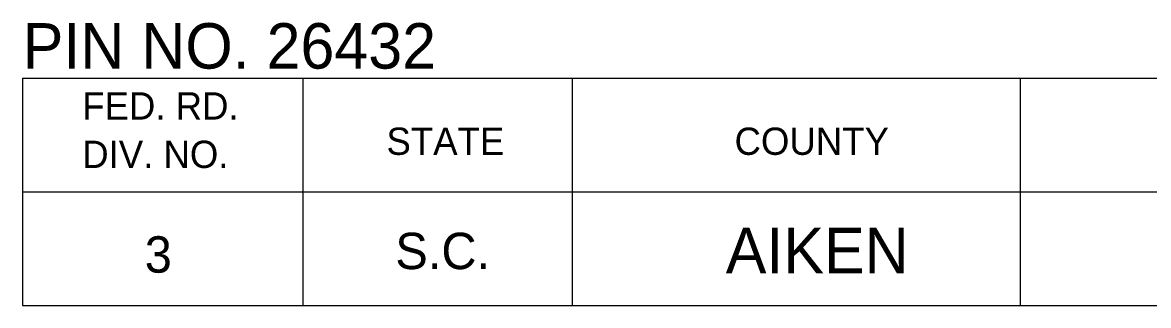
# Model space of a CAD drawing. Extents: x 1000 to 1162, y 999 to 8520.
# Drawn here: x 1133.06 to 1145.41, y 3975.05 to 3978.16 of the extents above; entities that cross this region are included whole.
import ezdxf

# ---------------------------------------------------------------- set-up
doc = ezdxf.new("R2010")
doc.units = 0
doc.layers.add('Level 20', color=7, linetype='Continuous')
doc.layers.add('Level 3', color=7, linetype='Continuous')

msp = doc.modelspace()

# ---------------------------------------------------------------- linework, layer by layer
at = {"layer": 'Level 3'}
for p, q in [((1133.055, 3977.546), (1161.555, 3977.546)), ((1133.055, 3977.546), (1133.055, 3975.046)), ((1133.055, 3977.546), (1161.555, 3977.546)), ((1133.055, 3977.546), (1133.055, 3975.046)), ((1133.055, 3977.546), (1161.555, 3977.546)), ((1133.055, 3977.546), (1133.055, 3975.046)), ((1133.055, 3977.546), (1161.555, 3977.546)), ((1133.055, 3977.546), (1133.055, 3975.046)), ((1133.055, 3977.546), (1161.555, 3977.546)), ((1133.055, 3977.546), (1133.055, 3975.046)), ((1133.055, 3977.546), (1161.555, 3977.546)), ((1133.055, 3977.546), (1133.055, 3975.046)), ((1133.055, 3977.546), (1161.555, 3977.546)), ((1133.055, 3977.546), (1133.055, 3975.046)), ((1133.055, 3977.546), (1161.555, 3977.546)), ((1133.055, 3977.546), (1133.055, 3975.046)), ((1133.055, 3977.546), (1161.555, 3977.546)), ((1133.055, 3977.546), (1133.055, 3975.046)), ((1133.055, 3977.546), (1161.555, 3977.546)), ((1133.055, 3977.546), (1133.055, 3975.046)), ((1133.055, 3977.546), (1161.555, 3977.546)), ((1133.055, 3977.546), (1133.055, 3975.046)), ((1133.055, 3977.546), (1161.555, 3977.546)), ((1133.055, 3977.546), (1133.055, 3975.046)), ((1133.055, 3977.546), (1161.555, 3977.546)), ((1133.055, 3977.546), (1133.055, 3975.046)), ((1133.055, 3977.546), (1161.555, 3977.546)), ((1133.055, 3977.546), (1133.055, 3975.046)), ((1133.055, 3977.546), (1161.555, 3977.546)), ((1133.055, 3977.546), (1133.055, 3975.046)), ((1133.055, 3977.546), (1161.555, 3977.546)), ((1133.055, 3977.546), (1133.055, 3975.046)), ((1133.055, 3977.546), (1161.555, 3977.546)), ((1133.055, 3977.546), (1133.055, 3975.046)), ((1133.055, 3977.546), (1161.555, 3977.546)), ((1133.055, 3977.546), (1133.055, 3975.046)), ((1133.055, 3977.546), (1161.555, 3977.546)), ((1133.055, 3977.546), (1133.055, 3975.046)), ((1133.055, 3977.546), (1161.555, 3977.546)), ((1133.055, 3977.546), (1133.055, 3975.046)), ((1133.055, 3977.546), (1161.555, 3977.546)), ((1133.055, 3977.546), (1133.055, 3975.046)), ((1133.055, 3977.546), (1161.555, 3977.546)), ((1133.055, 3977.546), (1133.055, 3975.046)), ((1133.055, 3977.546), (1161.555, 3977.546)), ((1133.055, 3977.546), (1133.055, 3975.046)), ((1133.055, 3977.546), (1161.555, 3977.546)), ((1133.055, 3977.546), (1133.055, 3975.046)), ((1136.132, 3977.546), (1136.132, 3975.046)), ((1136.132, 3977.546), (1136.132, 3975.046)), ((1136.132, 3977.546), (1136.132, 3975.046)), ((1136.132, 3977.546), (1136.132, 3975.046)), ((1136.132, 3977.546), (1136.132, 3975.046)), ((1136.132, 3977.546), (1136.132, 3975.046)), ((1136.132, 3977.546), (1136.132, 3975.046)), ((1136.132, 3977.546), (1136.132, 3975.046)), ((1136.132, 3977.546), (1136.132, 3975.046)), ((1136.132, 3977.546), (1136.132, 3975.046)), ((1136.132, 3977.546), (1136.132, 3975.046)), ((1136.132, 3977.546), (1136.132, 3975.046)), ((1136.132, 3977.546), (1136.132, 3975.046)), ((1136.132, 3977.546), (1136.132, 3975.046)), ((1136.132, 3977.546), (1136.132, 3975.046)), ((1136.132, 3977.546), (1136.132, 3975.046)), ((1136.132, 3977.546), (1136.132, 3975.046)), ((1136.132, 3977.546), (1136.132, 3975.046)), ((1136.132, 3977.546), (1136.132, 3975.046)), ((1136.132, 3977.546), (1136.132, 3975.046)), ((1136.132, 3977.546), (1136.132, 3975.046)), ((1136.132, 3977.546), (1136.132, 3975.046)), ((1136.132, 3977.546), (1136.132, 3975.046)), ((1136.132, 3977.546), (1136.132, 3975.046)), ((1139.087, 3977.546), (1139.087, 3975.046)), ((1139.087, 3977.546), (1139.087, 3975.046)), ((1139.087, 3977.546), (1139.087, 3975.046)), ((1139.087, 3977.546), (1139.087, 3975.046)), ((1139.087, 3977.546), (1139.087, 3975.046)), ((1139.087, 3977.546), (1139.087, 3975.046)), ((1139.087, 3977.546), (1139.087, 3975.046)), ((1139.087, 3977.546), (1139.087, 3975.046)), ((1139.087, 3977.546), (1139.087, 3975.046)), ((1139.087, 3977.546), (1139.087, 3975.046)), ((1139.087, 3977.546), (1139.087, 3975.046)), ((1139.087, 3977.546), (1139.087, 3975.046)), ((1139.087, 3977.546), (1139.087, 3975.046)), ((1139.087, 3977.546), (1139.087, 3975.046)), ((1139.087, 3977.546), (1139.087, 3975.046)), ((1139.087, 3977.546), (1139.087, 3975.046)), ((1139.087, 3977.546), (1139.087, 3975.046)), ((1139.087, 3977.546), (1139.087, 3975.046)), ((1139.087, 3977.546), (1139.087, 3975.046)), ((1139.087, 3977.546), (1139.087, 3975.046)), ((1139.087, 3977.546), (1139.087, 3975.046)), ((1139.087, 3977.546), (1139.087, 3975.046)), ((1139.087, 3977.546), (1139.087, 3975.046)), ((1139.087, 3977.546), (1139.087, 3975.046)), ((1144, 3977.546), (1144, 3975.046)), ((1144, 3977.546), (1144, 3975.046)), ((1144, 3977.546), (1144, 3975.046)), ((1144, 3977.546), (1144, 3975.046)), ((1144, 3977.546), (1144, 3975.046)), ((1144, 3977.546), (1144, 3975.046)), ((1144, 3977.546), (1144, 3975.046)), ((1144, 3977.546), (1144, 3975.046)), ((1144, 3977.546), (1144, 3975.046)), ((1144, 3977.546), (1144, 3975.046)), ((1144, 3977.546), (1144, 3975.046)), ((1144, 3977.546), (1144, 3975.046)), ((1144, 3977.546), (1144, 3975.046)), ((1144, 3977.546), (1144, 3975.046)), ((1144, 3977.546), (1144, 3975.046)), ((1144, 3977.546), (1144, 3975.046)), ((1144, 3977.546), (1144, 3975.046)), ((1144, 3977.546), (1144, 3975.046)), ((1144, 3977.546), (1144, 3975.046)), ((1144, 3977.546), (1144, 3975.046)), ((1144, 3977.546), (1144, 3975.046)), ((1144, 3977.546), (1144, 3975.046)), ((1144, 3977.546), (1144, 3975.046)), ((1144, 3977.546), (1144, 3975.046)), ((1133.055, 3976.296), (1161.555, 3976.296)), ((1133.055, 3976.296), (1161.555, 3976.296)), ((1133.055, 3976.296), (1161.555, 3976.296)), ((1133.055, 3976.296), (1161.555, 3976.296)), ((1133.055, 3976.296), (1161.555, 3976.296)), ((1133.055, 3976.296), (1161.555, 3976.296)), ((1133.055, 3976.296), (1161.555, 3976.296)), ((1133.055, 3976.296), (1161.555, 3976.296)), ((1133.055, 3976.296), (1161.555, 3976.296)), ((1133.055, 3976.296), (1161.555, 3976.296)), ((1133.055, 3976.296), (1161.555, 3976.296)), ((1133.055, 3976.296), (1161.555, 3976.296)), ((1133.055, 3976.296), (1161.555, 3976.296)), ((1133.055, 3976.296), (1161.555, 3976.296)), ((1133.055, 3976.296), (1161.555, 3976.296)), ((1133.055, 3976.296), (1161.555, 3976.296)), ((1133.055, 3976.296), (1161.555, 3976.296)), ((1133.055, 3976.296), (1161.555, 3976.296)), ((1133.055, 3976.296), (1161.555, 3976.296)), ((1133.055, 3976.296), (1161.555, 3976.296)), ((1133.055, 3976.296), (1161.555, 3976.296)), ((1133.055, 3976.296), (1161.555, 3976.296)), ((1133.055, 3976.296), (1161.555, 3976.296)), ((1133.055, 3976.296), (1161.555, 3976.296)), ((1133.055, 3975.046), (1161.555, 3975.046)), ((1133.055, 3975.046), (1161.555, 3975.046)), ((1133.055, 3975.046), (1161.555, 3975.046)), ((1133.055, 3975.046), (1161.555, 3975.046)), ((1133.055, 3975.046), (1161.555, 3975.046)), ((1133.055, 3975.046), (1161.555, 3975.046)), ((1133.055, 3975.046), (1161.555, 3975.046)), ((1133.055, 3975.046), (1161.555, 3975.046)), ((1133.055, 3975.046), (1161.555, 3975.046)), ((1133.055, 3975.046), (1161.555, 3975.046)), ((1133.055, 3975.046), (1161.555, 3975.046)), ((1133.055, 3975.046), (1161.555, 3975.046)), ((1133.055, 3975.046), (1161.555, 3975.046)), ((1133.055, 3975.046), (1161.555, 3975.046)), ((1133.055, 3975.046), (1161.555, 3975.046)), ((1133.055, 3975.046), (1161.555, 3975.046)), ((1133.055, 3975.046), (1161.555, 3975.046)), ((1133.055, 3975.046), (1161.555, 3975.046)), ((1133.055, 3975.046), (1161.555, 3975.046)), ((1133.055, 3975.046), (1161.555, 3975.046)), ((1133.055, 3975.046), (1161.555, 3975.046)), ((1133.055, 3975.046), (1161.555, 3975.046)), ((1133.055, 3975.046), (1161.555, 3975.046)), ((1133.055, 3975.046), (1161.555, 3975.046))]:
    msp.add_line(p, q, dxfattribs=at)

# ---------------------------------------------------------------- texts
at = {"layer": 'Level 20'}
for s, p in [('PIN NO. 26432', (1133.058, 3977.65)), ('AIKEN', (1140.771, 3975.4))]:
    msp.add_text(s, height=0.5, dxfattribs=at).set_placement(p)
at = {"layer": 'Level 3'}
for s, height, p in [('FED. RD.', 0.3, (1133.71, 3977.09)), ('FED. RD.', 0.3, (1133.71, 3977.09)), ('FED. RD.', 0.3, (1133.71, 3977.09)), ('FED. RD.', 0.3, (1133.71, 3977.09)), ('FED. RD.', 0.3, (1133.71, 3977.09)), ('FED. RD.', 0.3, (1133.71, 3977.09)), ('FED. RD.', 0.3, (1133.71, 3977.09)), ('FED. RD.', 0.3, (1133.71, 3977.09)), ('FED. RD.', 0.3, (1133.71, 3977.09)), ('FED. RD.', 0.3, (1133.71, 3977.09)), ('FED. RD.', 0.3, (1133.71, 3977.09)), ('FED. RD.', 0.3, (1133.71, 3977.09)), ('FED. RD.', 0.3, (1133.71, 3977.09)), ('FED. RD.', 0.3, (1133.71, 3977.09)), ('FED. RD.', 0.3, (1133.71, 3977.09)), ('FED. RD.', 0.3, (1133.71, 3977.09)), ('FED. RD.', 0.3, (1133.71, 3977.09)), ('FED. RD.', 0.3, (1133.71, 3977.09)), ('FED. RD.', 0.3, (1133.71, 3977.09)), ('FED. RD.', 0.3, (1133.71, 3977.09)), ('FED. RD.', 0.3, (1133.71, 3977.09)), ('FED. RD.', 0.3, (1133.71, 3977.09)), ('FED. RD.', 0.3, (1133.71, 3977.09)), ('FED. RD.', 0.3, (1133.71, 3977.09)), ('STATE', 0.3, (1137.048, 3976.702)), ('STATE', 0.3, (1137.048, 3976.702)), ('STATE', 0.3, (1137.048, 3976.702)), ('STATE', 0.3, (1137.048, 3976.702)), ('STATE', 0.3, (1137.048, 3976.702)), ('STATE', 0.3, (1137.048, 3976.702)), ('STATE', 0.3, (1137.048, 3976.702)), ('STATE', 0.3, (1137.048, 3976.702)), ('STATE', 0.3, (1137.048, 3976.702)), ('STATE', 0.3, (1137.048, 3976.702)), ('STATE', 0.3, (1137.048, 3976.702)), ('STATE', 0.3, (1137.048, 3976.702)), ('STATE', 0.3, (1137.048, 3976.702)), ('STATE', 0.3, (1137.048, 3976.702)), ('STATE', 0.3, (1137.048, 3976.702)), ('STATE', 0.3, (1137.048, 3976.702)), ('STATE', 0.3, (1137.048, 3976.702)), ('STATE', 0.3, (1137.048, 3976.702)), ('STATE', 0.3, (1137.048, 3976.702)), ('STATE', 0.3, (1137.048, 3976.702)), ('STATE', 0.3, (1137.048, 3976.702)), ('STATE', 0.3, (1137.048, 3976.702)), ('STATE', 0.3, (1137.048, 3976.702)), ('STATE', 0.3, (1137.048, 3976.702)), ('COUNTY', 0.3, (1140.867, 3976.702)), ('COUNTY', 0.3, (1140.867, 3976.702)), ('COUNTY', 0.3, (1140.867, 3976.702)), ('COUNTY', 0.3, (1140.867, 3976.702)), ('COUNTY', 0.3, (1140.867, 3976.702)), ('COUNTY', 0.3, (1140.867, 3976.702)), ('COUNTY', 0.3, (1140.867, 3976.702)), ('COUNTY', 0.3, (1140.867, 3976.702)), ('COUNTY', 0.3, (1140.867, 3976.702)), ('COUNTY', 0.3, (1140.867, 3976.702)), ('COUNTY', 0.3, (1140.867, 3976.702)), ('COUNTY', 0.3, (1140.867, 3976.702)), ('COUNTY', 0.3, (1140.867, 3976.702)), ('COUNTY', 0.3, (1140.867, 3976.702)), ('COUNTY', 0.3, (1140.867, 3976.702)), ('COUNTY', 0.3, (1140.867, 3976.702)), ('COUNTY', 0.3, (1140.867, 3976.702)), ('COUNTY', 0.3, (1140.867, 3976.702)), ('COUNTY', 0.3, (1140.867, 3976.702)), ('COUNTY', 0.3, (1140.867, 3976.702)), ('COUNTY', 0.3, (1140.867, 3976.702)), ('COUNTY', 0.3, (1140.867, 3976.702)), ('COUNTY', 0.3, (1140.867, 3976.702)), ('COUNTY', 0.3, (1140.867, 3976.702)), ('DIV. NO.', 0.3, (1133.71, 3976.558)), ('DIV. NO.', 0.3, (1133.71, 3976.558)), ('DIV. NO.', 0.3, (1133.71, 3976.558)), ('DIV. NO.', 0.3, (1133.71, 3976.558)), ('DIV. NO.', 0.3, (1133.71, 3976.558)), ('DIV. NO.', 0.3, (1133.71, 3976.558)), ('DIV. NO.', 0.3, (1133.71, 3976.558)), ('DIV. NO.', 0.3, (1133.71, 3976.558)), ('DIV. NO.', 0.3, (1133.71, 3976.558)), ('DIV. NO.', 0.3, (1133.71, 3976.558)), ('DIV. NO.', 0.3, (1133.71, 3976.558)), ('DIV. NO.', 0.3, (1133.71, 3976.558)), ('DIV. NO.', 0.3, (1133.71, 3976.558)), ('DIV. NO.', 0.3, (1133.71, 3976.558)), ('DIV. NO.', 0.3, (1133.71, 3976.558)), ('DIV. NO.', 0.3, (1133.71, 3976.558)), ('DIV. NO.', 0.3, (1133.71, 3976.558)), ('DIV. NO.', 0.3, (1133.71, 3976.558)), ('DIV. NO.', 0.3, (1133.71, 3976.558)), ('DIV. NO.', 0.3, (1133.71, 3976.558)), ('DIV. NO.', 0.3, (1133.71, 3976.558)), ('DIV. NO.', 0.3, (1133.71, 3976.558)), ('DIV. NO.', 0.3, (1133.71, 3976.558)), ('DIV. NO.', 0.3, (1133.71, 3976.558)), ('3', 0.4, (1134.396, 3975.407)), ('3', 0.4, (1134.396, 3975.407)), ('3', 0.4, (1134.396, 3975.407)), ('3', 0.4, (1134.396, 3975.407)), ('3', 0.4, (1134.396, 3975.407)), ('3', 0.4, (1134.396, 3975.407)), ('3', 0.4, (1134.396, 3975.407)), ('3', 0.4, (1134.396, 3975.407)), ('3', 0.4, (1134.396, 3975.407)), ('3', 0.4, (1134.396, 3975.407)), ('3', 0.4, (1134.396, 3975.407)), ('3', 0.4, (1134.396, 3975.407)), ('3', 0.4, (1134.396, 3975.407)), ('3', 0.4, (1134.396, 3975.407)), ('3', 0.4, (1134.396, 3975.407)), ('3', 0.4, (1134.396, 3975.407)), ('3', 0.4, (1134.396, 3975.407)), ('3', 0.4, (1134.396, 3975.407)), ('3', 0.4, (1134.396, 3975.407)), ('3', 0.4, (1134.396, 3975.407)), ('3', 0.4, (1134.396, 3975.407)), ('3', 0.4, (1134.396, 3975.407)), ('3', 0.4, (1134.396, 3975.407)), ('3', 0.4, (1134.396, 3975.407)), ('S.C.', 0.4, (1137.145, 3975.446)), ('S.C.', 0.4, (1137.145, 3975.446)), ('S.C.', 0.4, (1137.145, 3975.446)), ('S.C.', 0.4, (1137.145, 3975.446)), ('S.C.', 0.4, (1137.145, 3975.446)), ('S.C.', 0.4, (1137.145, 3975.446)), ('S.C.', 0.4, (1137.145, 3975.446)), ('S.C.', 0.4, (1137.145, 3975.446)), ('S.C.', 0.4, (1137.145, 3975.446)), ('S.C.', 0.4, (1137.145, 3975.446)), ('S.C.', 0.4, (1137.145, 3975.446)), ('S.C.', 0.4, (1137.145, 3975.446)), ('S.C.', 0.4, (1137.145, 3975.446)), ('S.C.', 0.4, (1137.145, 3975.446)), ('S.C.', 0.4, (1137.145, 3975.446)), ('S.C.', 0.4, (1137.145, 3975.446)), ('S.C.', 0.4, (1137.145, 3975.446)), ('S.C.', 0.4, (1137.145, 3975.446)), ('S.C.', 0.4, (1137.145, 3975.446)), ('S.C.', 0.4, (1137.145, 3975.446)), ('S.C.', 0.4, (1137.145, 3975.446)), ('S.C.', 0.4, (1137.145, 3975.446)), ('S.C.', 0.4, (1137.145, 3975.446)), ('S.C.', 0.4, (1137.145, 3975.446))]:
    msp.add_text(s, height=height, dxfattribs=at).set_placement(p)

doc.saveas('drawing.dxf')
